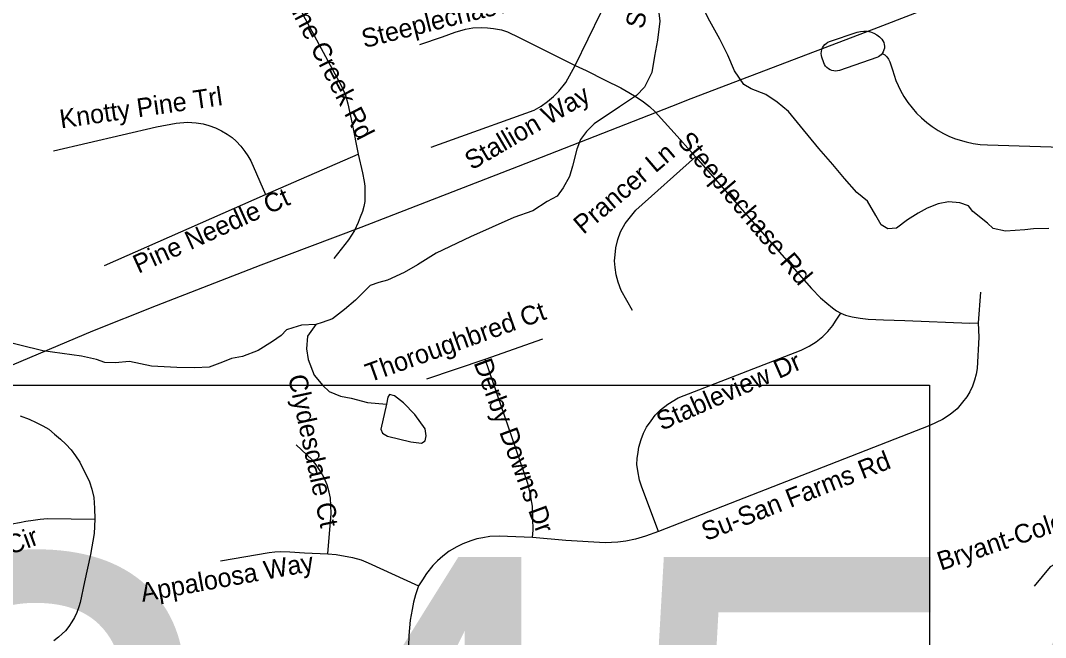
# Model space of a CAD drawing. Extents: x 1268485 to 1426702, y 514839 to 616766.
# Drawn here: x 1358839 to 1362433, y 540290 to 542452 of the extents above; entities that cross this region are included whole.
import ezdxf

# ---------------------------------------------------------------- set-up
doc = ezdxf.new("R2010")
doc.units = 0
for name, color, linetype in [('Old_Level_10', 7, 'Continuous'), ('Old_Level_3', 7, 'Continuous'), ('Old_Level_35', 7, 'Continuous'), ('Old_Level_56', 7, 'Continuous'), ('Old_Level_62', 7, 'Continuous')]:
    doc.layers.add(name, color=color, linetype=linetype)

msp = doc.modelspace()

# ---------------------------------------------------------------- linework, layer by layer
at = {"layer": 'Old_Level_3'}
msp.add_lwpolyline([(1362025.564, 538255.147), (1355189.046, 538255.147), (1355189.046, 541173.748), (1362025.564, 541173.748), (1362025.564, 538255.147)], dxfattribs=at)
at = {"layer": 'Old_Level_35'}
for p, q in [((1359698.417, 541843.056), (1360023.117, 541983.364)), ((1359133.396, 541594.123), (1359698.417, 541843.056)), ((1362204.666, 541499.646), (1362196.977, 541392.609)), ((1360468.388, 541265.732), (1360670.774, 541336.27)), ((1360263.233, 541196.579), (1360468.388, 541265.732))]:
    msp.add_line(p, q, dxfattribs=at)
for points in [[(1360783.245, 542294.633), (1360920.733, 542576.067), (1360932.831, 542602.929), (1360942.366, 542633.686), (1360947.594, 542662.701), (1360950.67, 542696.073), (1360948.107, 542736.776)], [(1359814.477, 542672.851), (1359809.145, 542568.685), (1359811.913, 542538.132), (1359816.22, 542513.526), (1359821.243, 542490.355), (1359829.24, 542472.976), (1359964.472, 542222.044), (1359978.211, 542190.927), (1359986.925, 542159.862), (1360002.099, 542090.452), (1360023.117, 541983.364)], [(1360239.037, 542368.041), (1360318.905, 542394.801), (1360363.298, 542411.358), (1360398.67, 542421.611), (1360424.301, 542426.174), (1360454.957, 542428.429), (1360476.077, 542426.737), (1360497.3, 542424.482), (1360525.7, 542419.304), (1360546.923, 542412.486), (1360587.215, 542393.109), (1360783.245, 542294.633)], [(1361860.384, 542337.232), (1361856.488, 542332.618), (1361851.874, 542328.671), (1361846.748, 542325.441), (1361841.211, 542323.083), (1361710.286, 542277.562), (1361703.724, 542275.871), (1361696.957, 542275.204), (1361690.293, 542275.614), (1361683.629, 542277.049), (1361677.375, 542279.51), (1361671.531, 542282.945), (1361666.404, 542287.199), (1361661.893, 542292.275), (1361658.202, 542297.914), (1361655.537, 542304.116), (1361648.77, 542323.698), (1361647.027, 542330.26), (1361646.412, 542336.976), (1361646.719, 542343.794), (1361648.257, 542350.458), (1361650.718, 542356.712), (1361654.204, 542362.556), (1361658.51, 542367.734), (1361663.636, 542372.245), (1361669.378, 542375.884), (1361675.632, 542378.55), (1361771.904, 542411), (1361783.489, 542414.024), (1361795.382, 542415.203), (1361807.378, 542414.588), (1361819.168, 542412.178), (1361830.344, 542408.077), (1361840.904, 542402.336), (1361850.541, 542395.057), (1361858.846, 542386.444), (1361862.639, 542381.062), (1361865.51, 542375.064), (1361867.355, 542368.707), (1361868.176, 542362.146), (1361867.766, 542355.482), (1361866.33, 542349.074), (1361863.87, 542342.871), (1361860.384, 542337.232)], [(1361860.384, 542337.232), (1361868.791, 542331.645), (1361875.968, 542324.621), (1361882.017, 542316.522), (1361886.528, 542307.499), (1361896.268, 542279.459), (1361901.702, 542260.697), (1361908.366, 542242.293), (1361915.953, 542224.3), (1361924.463, 542206.819), (1361936.458, 542185.698), (1361949.889, 542165.45), (1361964.653, 542146.123), (1361980.749, 542127.925), (1361997.974, 542110.804), (1362016.223, 542095.015), (1362035.703, 542080.353), (1362056.106, 542067.178), (1362074.663, 542056.772), (1362093.733, 542047.493), (1362113.418, 542039.394), (1362133.513, 542032.422), (1362154.018, 542026.732), (1362178.727, 542021.554), (1362203.743, 542018.12), (1362228.965, 542016.582), (1362600.778, 542004.414)], [(1360278.407, 542008.944), (1360353.661, 542035.755), (1360639.709, 542137.768), (1360664.725, 542152.019), (1360686.973, 542168.577), (1360707.478, 542185.648), (1360726.856, 542205.076), (1360750.847, 542235.27), (1360783.245, 542294.633)], [(1360783.245, 542294.633), (1360822.103, 542276.896), (1360888.232, 542243.831), (1360943.493, 542215.893), (1360971.996, 542200.514), (1360997.114, 542184.52), (1361022.746, 542166.834), (1361043.866, 542151.455), (1361064.372, 542132.077), (1361152.134, 542035.755), (1361205.755, 541974.752)], [(1358954.898, 541995.667), (1359315.995, 542079.123), (1359384.482, 542092.707), (1359424.468, 542096.296), (1359455.225, 542094.143), (1359479.114, 542089.734), (1359498.901, 542084.249), (1359522.79, 542076.201), (1359543.603, 542066.256), (1359563.8, 542054.209), (1359580.615, 542042.059), (1359595.276, 542030.013), (1359611.372, 542012.379), (1359625.726, 541993.309), (1359636.389, 541978.288), (1359646.231, 541960.705), (1359698.417, 541843.056)], [(1360023.117, 541983.364), (1360037.676, 541918.311), (1360044.032, 541888.27), (1360045.878, 541872.328), (1360046.39, 541839.52), (1360045.878, 541817.63), (1360042.597, 541800.252), (1360038.086, 541783.438), (1360029.884, 541762.881), (1360023.117, 541744.683), (1360009.891, 541715.924), (1359989.386, 541684.039), (1359937.405, 541618.422)], [(1360984.606, 541435.977), (1360945.236, 541506.105), (1360934.471, 541535.273), (1360927.909, 541561.367), (1360923.296, 541586.434), (1360921.758, 541610.015), (1360923.296, 541630.52), (1360926.269, 541655.075), (1360933.036, 541684.756), (1360942.673, 541711.875), (1360958.462, 541741.043), (1360996.089, 541788.102), (1361205.755, 541974.752)], [(1361205.755, 541974.752), (1361612.168, 541512.564), (1361644.156, 541480.063), (1361665.994, 541461.352), (1361686.397, 541445.358), (1361699.623, 541435.208), (1361715.104, 541426.135)], [(1361075.957, 540661.188), (1361017.005, 540816.566), (1361009.007, 540841.121), (1361003.163, 540873.775), (1361000.395, 540896.178), (1361000.908, 540916.99), (1361004.086, 540938.931), (1361007.367, 540956.565), (1361014.851, 540983.273), (1361023.361, 541005.675), (1361034.024, 541027.052), (1361049.505, 541049.505), (1361064.474, 541069.242), (1361082.621, 541087.952), (1361108.253, 541108.252), (1361144.239, 541129.424), (1361575.771, 541297.362), (1361604.581, 541310.741), (1361628.162, 541325.71), (1361651.641, 541344.37), (1361669.89, 541361.953), (1361686.91, 541383.227), (1361696.957, 541398.863), (1361715.104, 541426.135)], [(1361715.104, 541426.135), (1361731.919, 541419.521), (1361754.987, 541414.242), (1361782.772, 541409.013), (1361811.171, 541405.732), (1361864.382, 541403.425), (1361939.534, 541400.811), (1362166.834, 541391.994), (1362196.977, 541392.609)], [(1362196.977, 541392.609), (1362198.72, 541342.627), (1362193.388, 541232.258), (1362189.902, 541212.316), (1362183.956, 541192.068), (1362176.882, 541170.998), (1362167.552, 541150.75), (1362156.581, 541133.935), (1362142.228, 541114.148), (1362122.543, 541090.925), (1362098.347, 541071.548), (1362071.895, 541053.811), (1362027.604, 541032.742), (1361075.957, 540661.188)], [(1360634.48, 540640.375), (1360636.633, 540665.955), (1360633.762, 540749.77), (1360629.764, 540775.915), (1360624.637, 540799.854), (1360618.588, 540825.947), (1360468.388, 541265.732)], [(1358838.019, 541066.371), (1358868.776, 541055.606), (1358893.485, 541043.866), (1358917.271, 541032.127), (1358937.776, 541019.875), (1358957.974, 541002.805), (1358978.787, 540985.068), (1358997.549, 540967.331), (1359016.209, 540947.338), (1359031.998, 540927.038), (1359046.454, 540904.328), (1359059.987, 540877.825), (1359071.265, 540855.577), (1359081.005, 540835.072), (1359089.207, 540809.543), (1359095.769, 540781.041), (1359098.537, 540743.311), (1359099.768, 540704.454)], [(1359917.003, 540582.806), (1359928.383, 540724.959), (1359927.255, 540752.436), (1359925.205, 540777.863), (1359921.206, 540798.829), (1359914.337, 540824.768), (1359903.367, 540849.682), (1359892.396, 540870.649), (1359875.89, 540895.562), (1359861.536, 540912.017), (1359805.659, 540965.383)], [(1358418.892, 540518.574), (1358774.145, 540677.233), (1358808.594, 540688.05), (1358835.455, 540693.484), (1358857.396, 540697.328), (1358883.54, 540701.121), (1358907.634, 540704.454), (1358933.88, 540707.17), (1359099.768, 540704.454)], [(1359099.768, 540704.454), (1359097.409, 540654.677), (1359083.773, 540580.705), (1359063.473, 540485.202), (1359048.094, 540413.023), (1359043.276, 540397.183), (1359036.099, 540377.498), (1359027.897, 540359.454), (1359018.669, 540344.69), (1359008.724, 540328.798), (1358996.216, 540313.522), (1358984.733, 540303.115), (1358971.61, 540291.069), (1358955.718, 540278.509)], [(1361075.957, 540661.188), (1361029.923, 540645.604), (1360994.859, 540634.479), (1360961.025, 540627.815), (1360933.241, 540623.919), (1360889.257, 540621.766), (1360750.334, 540629.507), (1360634.48, 540640.375)], [(1360634.48, 540640.375), (1360516.882, 540645.45), (1360483.869, 540643.758), (1360459.878, 540639.76), (1360438.758, 540635.761), (1360417.74, 540628.892), (1360389.75, 540618.64), (1360369.245, 540607.823), (1360341.871, 540591.88), (1360319.622, 540574.758), (1360301.373, 540558.815), (1360284.353, 540541.693), (1360262.618, 540514.319), (1360248.367, 540492.122), (1360234.116, 540471.002)], [(1359539.707, 540558.918), (1359710.925, 540587.882), (1359730.713, 540590.086), (1359752.038, 540590.803), (1359783.514, 540589.676), (1359834.879, 540586.805), (1359917.003, 540582.806)], [(1359917.003, 540582.806), (1359945.71, 540581.013), (1360002.714, 540570.76), (1360032.96, 540561.635), (1360057.463, 540551.382), (1360234.116, 540471.002)], [(1362585.755, 540605.772), (1362557.971, 540593.674), (1362497.481, 540563.173), (1362448.576, 540537.747), (1362392.391, 540469.823)], [(1360234.116, 540471.002), (1360223.248, 540439.475), (1360216.584, 540413.741), (1360211.765, 540388.007), (1360205.511, 540350.38), (1360201, 540297.118), (1360199.667, 540259.747), (1360195.156, 540209.201), (1360190.542, 540117.338), (1360179.982, 539947.35), (1360171.165, 539886.552)]]:
    msp.add_lwpolyline(points, dxfattribs=at)
at = {"layer": 'Old_Level_56'}
msp.add_lwpolyline([(1356564.881, 540246.584), (1356802.93, 540350.639), (1356849.989, 540371.209), (1357130.301, 540496.489), (1357229.986, 540541.042), (1357753.473, 540771.617), (1357764.751, 540776.491), (1358189.672, 540960.128), (1358468.406, 541089.043), (1358780.045, 541233.177), (1359093.032, 541364.341), (1359315.131, 541453.513), (1359682.564, 541595.586), (1360033.594, 541727.984), (1360584.556, 541941.798), (1361122.406, 542152.27), (1361190.01, 542178.725), (1361831.823, 542422.724), (1362132.129, 542540.549), (1362261.62, 542591.355), (1362626.645, 542713.265)], dxfattribs=at)
at = {"layer": 'Old_Level_62'}
for points in [[(1361074.932, 542497.993), (1361079.955, 542449.498), (1361072.574, 542383.984), (1361061.296, 542327.594), (1361052.068, 542270.334), (1361026.847, 542218.302), (1360998.14, 542189.339), (1360939.392, 542150.327), (1360849.887, 542090.606), (1360823.333, 542063.231), (1360802.725, 542035.755), (1360790.012, 542001.511), (1360774.633, 541941.943), (1360763.868, 541906.059), (1360741.004, 541866.279), (1360720.294, 541837.162), (1360685.845, 541818.143), (1360635.095, 541784.719), (1360568.556, 541762.266), (1360417.022, 541693.933), (1360295.734, 541636.466), (1360230.732, 541595.918), (1360184.083, 541568.953), (1360125.438, 541542.245), (1360095.398, 541534.607), (1360065.153, 541523.739), (1360013.89, 541472.271), (1359975.237, 541439.411), (1359932.484, 541406.603), (1359896.087, 541393.377), (1359874.044, 541387.277)], [(1362360.506, 541718.795), (1362292.428, 541714.438), (1362248.65, 541723.511), (1362228.965, 541741.966), (1362177.804, 541783.181), (1362162.323, 541803.225), (1362132.488, 541813.683), (1362092.503, 541816.912), (1362056.414, 541809.428), (1362018.069, 541794.613), (1361985.671, 541777.235), (1361949.069, 541754.166), (1361910.416, 541724.588), (1361880.376, 541721.922), (1361856.59, 541736.327), (1361837.418, 541768.725), (1361808.403, 541819.373), (1361771.084, 541849.67), (1361728.228, 541898.933), (1361687.217, 541948.197), (1361638.415, 542003.305), (1361574.131, 542082.557), (1361531.275, 542133.513), (1361491.905, 542166.27), (1361452.535, 542193.337), (1361400.965, 542212.407), (1361375.23, 542228.554), (1361342.217, 542275.973), (1361319.456, 542330.619), (1361290.749, 542386.957), (1361256.095, 542450.062), (1361221.544, 542516.397)], [(1362444.577, 541722.845), (1362390.648, 541722.281), (1362360.506, 541718.795)], [(1359874.044, 541387.277), (1359823.909, 541384.97), (1359793.664, 541374.923), (1359771.518, 541368.002), (1359753.063, 541347.856), (1359722.511, 541327.145), (1359671.863, 541296.132), (1359617.422, 541275.062), (1359579.179, 541267.629), (1359546.884, 541254.352), (1359500.542, 541237.23), (1359450.407, 541234.974), (1359386.43, 541236.256), (1359298.36, 541240.46), (1359220.748, 541257.633), (1359170.613, 541252.917), (1359134.626, 541253.634), (1359104.894, 541264.041), (1359053.016, 541275.78), (1358917.374, 541294.081), (1358754.152, 541334.322)], [(1359874.044, 541387.277), (1359845.132, 541346.01), (1359842.056, 541301.771), (1359847.285, 541263.887), (1359868.098, 541209.292), (1359899.266, 541172.588), (1359920.796, 541152.441), (1359960.474, 541135.217), (1359998.408, 541128.757), (1360056.028, 541113.635), (1360121.952, 541108.201)], [(1360121.952, 541108.201), (1360102.062, 541019.977), (1360107.701, 541005.88), (1360125.438, 540995.679), (1360207.151, 540975.994), (1360244.983, 540971.124), (1360257.184, 540979.069), (1360261.593, 540997.063), (1360258.107, 541020.952), (1360221.197, 541071.702), (1360182.032, 541112.713), (1360150.557, 541137.165), (1360132.717, 541141.625), (1360126.463, 541131.885), (1360121.952, 541108.201)]]:
    msp.add_lwpolyline(points, dxfattribs=at)

# ---------------------------------------------------------------- texts
at = {"layer": 'Old_Level_10'}
for s, height, rotation, p in [('Stallion Way', 65.61666, 76.818811, (1361022.551, 542419.783)), ('Steeplechase Rd', 65.61666, 14.149433, (1360044.024, 542355.267)), ('Pine Creek Rd', 65.61666, 297.337103, (1359761.821, 542534.408)), ('Knotty Pine Trl', 65.61666, 8.195708, (1358980.851, 542073.97)), ('Stallion Way', 65.61666, 30.369842, (1360421.072, 541926.498)), ('Steeplechase Rd', 65.61666, 310.2847, (1361138.113, 542028.254)), ('Prancer Ln', 65.6167, 40.497269, (1360812.755, 541700.45)), ('Pine Needle Ct', 65.61666, 24.508322, (1359252.307, 541564.283)), ('Thoroughbred Ct', 65.61666, 19.6942, (1360062.433, 541183.447)), ('Derby Downs Dr', 65.61666, 290.299175, (1360426.853, 541253.067)), ('Stableview Dr', 65.61665, 23.859264, (1361087.058, 541014.102)), ('Clydesdale Ct', 65.61666, 282.1641, (1359776.499, 541204.535)), ('Su-San Farms Rd', 65.61666, 21.527908, (1361242.514, 540627.23)), ('Bryant-Cole Way', 65.61666, 18.528869, (1362066.091, 540523.714)), ('Clubview Cir', 65.61666, 20.371244, (1358445.883, 540446.489)), ('Appaloosa Way', 65.61666, 10.242794, (1359266.204, 540414.398))]:
    msp.add_text(s, height=height, rotation=rotation, dxfattribs=at).set_placement(p)
at = {"layer": 'Old_Level_3'}
msp.add_text('B-3456', height=1788.0542, dxfattribs=at).set_placement((1355845.406, 538784.292))

doc.saveas('drawing.dxf')
